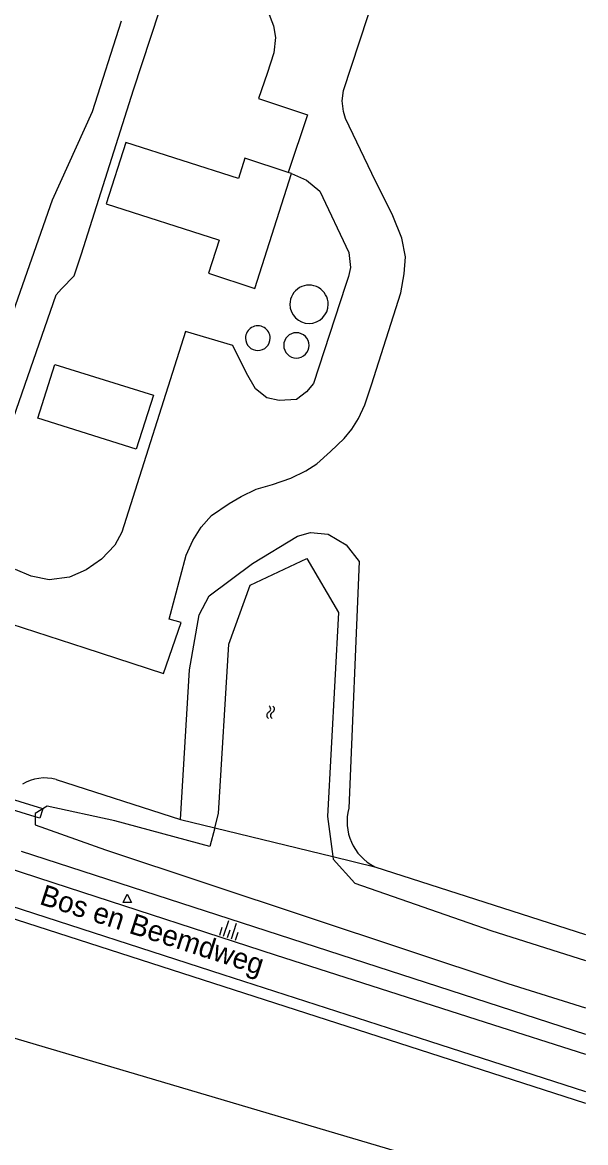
# Model space of a CAD drawing. Extents: x 130998 to 133001, y 398999 to 403002.
# Drawn here: x 132932.1 to 133000, y 401151.4 to 401286.6 of the extents above; entities that cross this region are included whole.
import ezdxf

# ---------------------------------------------------------------- set-up
doc = ezdxf.new("R2010")
doc.units = 0
for name, color, linetype in [('gg-anno-openbare ruimte label', 7, 'Continuous'), ('gg-bbg-bijgebouw', 7, 'Continuous'), ('gg-bbg-gedigitaliseerde bijgebouw', 7, 'Continuous'), ('gg-knt-verharding', 7, 'Continuous'), ('gg-kntw-bovenkant insteek waterloop', 7, 'Continuous'), ('gg-kntw-waterlijn', 7, 'Continuous'), ('gg-kwrk-duiker nz vlak', 7, 'Continuous'), ('gt-grn-groengrens', 7, 'Continuous'), ('gt-grn-vlakafsluiter', 7, 'Continuous'), ('gt-symb-talud symbool', 7, 'Continuous'), ('gt-symb-waterafsluiter', 7, 'Continuous'), ('gt-symb-watersymbool', 7, 'Continuous'), ('gx-grn-maaiveld', 7, 'Continuous')]:
    doc.layers.add(name, color=color, linetype=linetype)

# ---------------------------------------------------------------- blocks, each defined once
blk = doc.blocks.new('gt0-WA')
at = {"layer": 'gt-symb-watersymbool'}
for centre, start, end in [((-0.32, 0.02), 28.0725, 151.9275), ((0.43, 0.42), 208.0725, 331.9275), ((-0.32, -0.43), 28.0725, 151.9275), ((0.43, -0.03), 208.0725, 331.9275)]:
    blk.add_arc(centre, 0.425, start, end, dxfattribs=at)
blk = doc.blocks.new('gt0-WAFSL')
at = {"layer": 'gt-symb-waterafsluiter'}
for p, q in [((-0.5, -0.33), (0, 0.67)), ((0, 0.67), (0.5, -0.33)), ((0.5, -0.33), (-0.5, -0.33))]:
    blk.add_line(p, q, dxfattribs=at)
blk = doc.blocks.new('gt0-TALUD_1')
at = {"layer": 'gt-symb-talud symbool'}
for p, q in [((-1, -1), (-1, 0)), ((-0.5, -2), (-0.5, 0)), ((0, -1), (0, 0)), ((0.5, -2), (0.5, 0)), ((1, -1), (1, 0))]:
    blk.add_line(p, q, dxfattribs=at)

msp = doc.modelspace()

# ---------------------------------------------------------------- linework, layer by layer
at = {"layer": 'gg-bbg-bijgebouw'}
msp.add_line((132964.52, 401268.36), (132964.12, 401268.49), dxfattribs=at)
for points in [[(132964.12, 401268.49), (132958.89, 401270.2), (132958.13, 401267.76), (132944.55, 401272.11), (132942.17, 401264.71), (132955.71, 401260.37)], [(132955.71, 401260.37), (132955.8, 401260.34), (132954.49, 401256.33), (132960.09, 401254.5), (132964.52, 401268.36)], [(132933.94, 401238.84), (132935.99, 401245.33), (132947.86, 401241.62), (132945.8, 401235.1), (132933.94, 401238.84)]]:
    msp.add_lwpolyline(points, dxfattribs=at)
at = {"layer": 'gg-bbg-gedigitaliseerde bijgebouw'}
for centre, radius, start, end in [((132966.64, 401252.59), 2.31, 359.9876, 180.0124), ((132966.64, 401252.59), 2.31, 180.0124, 359.9876), ((132960.46, 401248.5), 1.49, 359.9808, 180.0192), ((132965.11, 401247.63), 1.53, 0, 180), ((132960.46, 401248.5), 1.49, 180.0192, 359.9808), ((132965.11, 401247.63), 1.53, 180, 360)]:
    msp.add_arc(centre, radius, start, end, dxfattribs=at)
at = {"layer": 'gg-knt-verharding'}
for points in [[(132910.16, 401191.23), (132912.76, 401190.37), (132913.13, 401190.19), (132937.59, 401182.21), (132962.56, 401174.1), (132987.89, 401165.97), (133000, 401162.1)], [(132929.13, 401180.49), (132956.23, 401171.72), (132981.17, 401163.69), (133000, 401157.61)]]:
    msp.add_lwpolyline(points, dxfattribs=at)
at = {"layer": 'gg-kntw-bovenkant insteek waterloop'}
for p, q in [((132972.68, 401221.55), (132971.45, 401191.8)), ((132951.15, 401190.41), (132952.21, 401208.49)), ((132936.14, 401195.25), (132951.15, 401190.41)), ((132974.58, 401184.72), (133000, 401176.57))]:
    msp.add_line(p, q, dxfattribs=at)
msp.add_lwpolyline([(132952.21, 401208.49), (132953.39, 401215.11), (132954.6, 401217.4), (132959.82, 401221.31), (132965.26, 401224.59), (132966.82, 401225.05), (132968.96, 401224.84), (132971.12, 401223.57), (132972.68, 401221.55)], dxfattribs=at)
for centre, radius, start, end in [((132934.76, 401190.21), 5.23, 74.7097, 121.1612), ((132977.3, 401190.16), 6.08, 164.3318, 243.3932)]:
    msp.add_arc(centre, radius, start, end, dxfattribs=at)
at = {"layer": 'gg-kntw-waterlijn'}
for points in [[(132955.26, 401189.41), (132955.73, 401191.14), (132956.95, 401211.57), (132959.55, 401218.68), (132966.37, 401221.93), (132970.19, 401215.4), (132968.85, 401190.78), (132969.52, 401185.95)], [(132955.26, 401189.41), (132954.65, 401187.16), (132943.22, 401190.26), (132935.04, 401192.04), (132933.61, 401191.15), (132933.61, 401189.78), (132942.1, 401186.75), (132990.61, 401170.64), (133000, 401167.71)], [(132969.52, 401185.95), (132969.56, 401185.62), (132972.17, 401182.75), (132988.58, 401177.04), (133000, 401173.42)]]:
    msp.add_lwpolyline(points, dxfattribs=at)
at = {"layer": 'gg-kwrk-duiker nz vlak'}
for p, q in [((132933.61, 401190.76), (132889.29, 401204.34)), ((132934.54, 401191.73), (132889.62, 401205.49))]:
    msp.add_line(p, q, dxfattribs=at)
msp.add_lwpolyline([(132934.54, 401191.73), (132934.18, 401190.58), (132933.61, 401190.76)], dxfattribs=at)
at = {"layer": 'gt-grn-groengrens'}
for points in [[(132929.13, 401180.49), (132928.76, 401179.18), (133000, 401156.19)], [(132925.02, 401165.97), (132926.07, 401165.55), (133000, 401143.67)]]:
    msp.add_lwpolyline(points, dxfattribs=at)
at = {"layer": 'gt-grn-vlakafsluiter'}
for p, q in [((132951.15, 401190.41), (132955.26, 401189.41)), ((132955.26, 401189.41), (132969.52, 401185.95)), ((132969.52, 401185.95), (132974.58, 401184.72))]:
    msp.add_line(p, q, dxfattribs=at)
at = {"layer": 'gx-grn-maaiveld'}
msp.add_line((132931.9, 401186.61), (133000, 401164.52), dxfattribs=at)
for points in [[(132939.2, 401258.66), (132945.48, 401278.45), (132948.6, 401287.99), (132949.3, 401288.98), (132950.25, 401289.89), (132951.79, 401290.72), (132953.3, 401291.21), (132955.01, 401291.39), (132956.34, 401291.21), (132957.75, 401290.86), (132959.26, 401290.18), (132960.44, 401289.31), (132961.61, 401288.06), (132962.33, 401286.18), (132962.58, 401284.76), (132962.4, 401282.94), (132961.59, 401280.44), (132960.55, 401277.42), (132966.46, 401275.45), (132964.12, 401268.49)], [(132929.15, 401214.5), (132939.57, 401211.14), (132949.07, 401208.05), (132951.2, 401214.18), (132949.75, 401214.58), (132951.83, 401222.32), (132952.6, 401224.07), (132953.62, 401225.68), (132954.88, 401227.09), (132957, 401228.54), (132958.44, 401229.38), (132960.27, 401230.28), (132962.24, 401230.86), (132964.46, 401231.62), (132966.25, 401232.5), (132967.56, 401233.34), (132969.23, 401234.82), (132970.86, 401236.38), (132971.8, 401237.51), (132972.62, 401238.81), (132973.36, 401240.45), (132974.17, 401242.86), (132977.7, 401253.95), (132978.13, 401256.24), (132978.26, 401258.3), (132977.82, 401260.58), (132976.74, 401263.24), (132974.21, 401268.36), (132971.04, 401275.01), (132970.79, 401275.85), (132970.63, 401277.12), (132970.79, 401278.37), (132974.69, 401290.28)], [(132943.98, 401286.74), (132940.49, 401275.79), (132935.64, 401265.16), (132927.85, 401242.98)], [(132964.52, 401268.36), (132966.32, 401267.54), (132967.92, 401266.22), (132971.43, 401258.85), (132971.62, 401257.03), (132971.4, 401255.95), (132971.03, 401254.84), (132967.18, 401243.04), (132966.35, 401242.02), (132965.14, 401241.09), (132963.04, 401240.99), (132961.53, 401241.31), (132960.18, 401242.39), (132959.11, 401244.28), (132957.43, 401247.62), (132951.72, 401249.3), (132944.07, 401225.08), (132943.21, 401223.51), (132941.59, 401221.84), (132939.76, 401220.54), (132937.76, 401219.68), (132935.28, 401219.36), (132933.13, 401219.79), (132931.24, 401220.6)], [(132928.22, 401231.01), (132936.15, 401253.72), (132936.79, 401254.45), (132938.3, 401256.02), (132939.2, 401258.66)]]:
    msp.add_lwpolyline(points, dxfattribs=at)

# ---------------------------------------------------------------- block references
at = {"layer": 'gt-symb-talud symbool', "xscale": 0.999632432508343, "yscale": 0.9996324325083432, "rotation": 162.05443694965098}
msp.add_blockref('gt0-TALUD_1', (132956.77, 401176.14), dxfattribs=at)
at = {"layer": 'gt-symb-waterafsluiter'}
msp.add_blockref('gt0-WAFSL', (132944.7, 401180.75), dxfattribs=at)
at = {"layer": 'gt-symb-watersymbool', "rotation": -92.35015952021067}
msp.add_blockref('gt0-WA', (132962.01, 401203.42), dxfattribs=at)

# ---------------------------------------------------------------- texts
at = {"layer": 'gg-anno-openbare ruimte label'}
msp.add_text('Bos en Beemdweg', height=2.5, rotation=342.1, dxfattribs=at).set_placement((132934, 401180.25))

doc.saveas('drawing.dxf')
